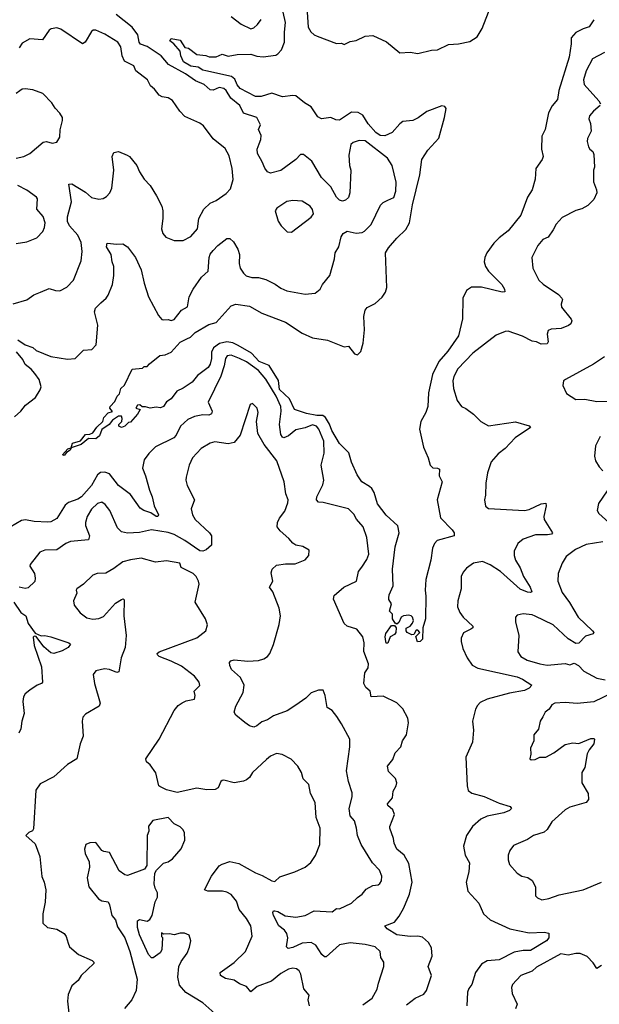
# Model space of a CAD drawing. Extents: x 2057697 to 2160550, y 827490 to 1016834.
# Tile 360 of 509: x 2091628 to 2095482, y 966224 to 972764. Entities that reach past the tile are written whole.
import ezdxf

# ---------------------------------------------------------------- set-up
doc = ezdxf.new("R2010")
doc.units = 0

msp = doc.modelspace()

# ---------------------------------------------------------------- linework, layer by layer
at = {"layer": '0CON20XD'}
for points in [[(2093540, 972815), (2093545.8, 972715), (2093564.3, 972684.3), (2093585, 972663.8), (2093605, 972654), (2093735, 972606.7), (2093768.3, 972608.3), (2093785, 972600), (2093825, 972620), (2093865, 972626.7), (2093925, 972655.7), (2093975, 972660), (2094067.6, 972617.6), (2094155, 972544.2), (2094225, 972548.8), (2094275, 972538.9), (2094365, 972562.9), (2094405, 972564.4), (2094479.4, 972600.6), (2094545, 972603.8), (2094620.8, 972619.2), (2094669.3, 972650.7), (2094702.1, 972705), (2094786.7, 972925)], [(2091615, 970636.9), (2091665, 970604.4), (2091715, 970587.8), (2091737.7, 970567.7), (2091835, 970527.3), (2091945, 970508.5), (2091996.7, 970515), (2092051.7, 970568.3), (2092107, 970573), (2092135.9, 970604.1), (2092148.8, 970735), (2092125.7, 970825), (2092131.4, 970848.6), (2092167.3, 970882.7), (2092202.9, 970915), (2092215.4, 970934.6), (2092245.4, 971005), (2092254.5, 971065), (2092253.3, 971125), (2092242.5, 971155), (2092235.6, 971205), (2092204.6, 971255), (2092209.3, 971280.7), (2092275, 971273.3), (2092315, 971276), (2092345, 971256.2), (2092397.1, 971185), (2092435, 971103.8), (2092455.5, 971015), (2092485, 970923.8), (2092550.3, 970800.3), (2092574.1, 970774.1), (2092585, 970770), (2092615, 970773.8), (2092635, 970766.7), (2092655, 970774), (2092704.4, 970835.6), (2092743, 970857), (2092755.4, 970924.6), (2092782.5, 970975), (2092837.8, 971055), (2092882.2, 971095), (2092888.4, 971185), (2092895, 971206.9), (2092915, 971231.8), (2092945, 971263.8), (2093005, 971310.6), (2093025, 971310.5), (2093049.7, 971289.7), (2093079.4, 971239.4), (2093090, 971205), (2093088.2, 971145), (2093093.8, 971115), (2093115, 971080.8), (2093133.8, 971063.8), (2093172, 971052), (2093215, 971051.1), (2093265, 971038.9), (2093327.4, 971007.4), (2093365, 970980.8), (2093405, 970964.2), (2093525, 970942), (2093592.3, 970947.7), (2093625.8, 970974.2), (2093641.2, 971005), (2093690, 971065), (2093721.4, 971175), (2093726.2, 971215), (2093749.4, 971255), (2093765, 971322.5), (2093778.8, 971345), (2093805, 971358.8), (2093865, 971347.5), (2093905, 971352), (2093920.3, 971359.7), (2093965, 971403.3), (2094026.6, 971533.4), (2094045, 971550.8), (2094076.2, 971566.2), (2094115, 971584), (2094128.6, 971625), (2094130, 971685), (2094103.8, 971795), (2094074.2, 971844.2), (2093925, 971958.8), (2093885, 971962), (2093845, 971949.4), (2093829.4, 971935), (2093815.6, 971865), (2093820.6, 971795), (2093828.9, 971765), (2093823.6, 971613.6), (2093815, 971583.3), (2093795, 971566.7), (2093775, 971560), (2093755, 971566.7), (2093735, 971586.7), (2093695.7, 971655), (2093635.5, 971715.5), (2093570, 971825), (2093515, 971869.2), (2093495, 971868), (2093464.3, 971835), (2093365, 971763.1), (2093295.8, 971744.2), (2093275, 971753.3), (2093257.3, 971777.3), (2093240.7, 971820.7), (2093209.2, 971875), (2093207.1, 971905), (2093220.6, 971939.4), (2093231.4, 971968.6), (2093233.2, 971995), (2093216.7, 972035), (2093228.5, 972065), (2093204.5, 972114.5), (2093115, 972144), (2093092.2, 972195), (2093032.2, 972242.2), (2093000, 972295), (2092985, 972308.2), (2092955, 972313.6), (2092915, 972295.5), (2092895, 972299.5), (2092855.7, 972335), (2092797.7, 972357.7), (2092731.5, 972405), (2092616.5, 972466.5), (2092568.1, 972525), (2092475, 972586.2), (2092431.8, 972601.8), (2092422.7, 972615), (2092414.1, 972665), (2092376.7, 972715), (2092268.6, 972798.6)], [(2095445, 972764.6), (2095413.4, 972716.6), (2095375, 972704.6), (2095325, 972678.9), (2095294.4, 972644.4), (2095294.6, 972605), (2095281.4, 972515), (2095211.8, 972295), (2095204.4, 972235), (2095168.3, 972191.7), (2095144.3, 972145), (2095121.4, 972035), (2095099.8, 971990.2), (2095096.7, 971905), (2095109.2, 971855), (2095102, 971835), (2095060, 971775), (2095054.5, 971705.5), (2095036.2, 971633.8), (2095005, 971586.2), (2094958.9, 971465), (2094875, 971360.9), (2094815, 971316.2), (2094780.3, 971279.7), (2094733.2, 971215), (2094720.4, 971185), (2094716.8, 971155), (2094724.7, 971124.7), (2094744.5, 971095), (2094833.1, 971005), (2094851.4, 970975), (2094853.3, 970956.7), (2094835.7, 970954.3), (2094697.8, 970987.8), (2094632.4, 970987.6), (2094598.1, 970965), (2094574.6, 970915), (2094572.8, 970777.2), (2094545, 970663.8), (2094475, 970563.3), (2094415, 970494.4), (2094373.3, 970406.7), (2094346.2, 970285), (2094342.5, 970195), (2094327.5, 970155), (2094293.9, 970096.1), (2094286.5, 970045), (2094311.9, 969925), (2094344, 969855), (2094356.2, 969805), (2094375, 969788), (2094406.1, 969786.1), (2094418, 969778), (2094416.2, 969735), (2094435.8, 969695), (2094404.2, 969574.2), (2094425.5, 969455.5), (2094503.8, 969375), (2094516.7, 969355), (2094517.5, 969335), (2094404.5, 969305.5), (2094385.8, 969285), (2094372.9, 969255), (2094361.9, 969175), (2094328.1, 969045), (2094323.1, 968975), (2094328.2, 968935), (2094326.9, 968785), (2094309.2, 968725), (2094305, 968650), (2094290, 968635), (2094273, 968633), (2094262.5, 968667.5), (2094287.5, 968695), (2094275, 968710), (2094265, 968710), (2094248.3, 968681.7), (2094235, 968677.5), (2094205, 968693.3), (2094196.7, 968705), (2094196.4, 968723.6), (2094223, 968737), (2094240, 968755), (2094247, 968773), (2094240, 968795), (2094230, 968805), (2094215, 968810), (2094180, 968805), (2094163.8, 968795), (2094149.5, 968760.5), (2094135, 968750), (2094123.3, 968755), (2094107.1, 968785), (2094106.1, 968816.1), (2094086.7, 968835), (2094100, 968885), (2094083, 968913), (2094082.5, 968925), (2094084, 968945), (2094110, 969005), (2094105.7, 969115), (2094125, 969263.3), (2094151.3, 969355), (2094143, 969403), (2094065, 969474.3), (2094007.6, 969547.6), (2093984.7, 969624.7), (2093969.5, 969649.5), (2093954.7, 969664.7), (2093902.5, 969695), (2093871.4, 969741.4), (2093835, 969825.5), (2093816.7, 969886.7), (2093755, 969950), (2093703.3, 970035), (2093688.1, 970078.1), (2093661.9, 970121.9), (2093644.3, 970134.3), (2093602.5, 970135), (2093535, 970148.7), (2093454.6, 970175), (2093421.4, 970245), (2093355, 970308.4), (2093347.9, 970367.9), (2093287, 970467), (2093219.7, 970495), (2093169.1, 970549.1), (2093081, 970601), (2093045, 970618.1), (2093005, 970624.4), (2092956.9, 970613.1), (2092916.6, 970585), (2092902.8, 970555), (2092903.6, 970515), (2092895, 970476.7), (2092880.5, 970455), (2092810, 970400), (2092775, 970356.2), (2092715, 970316.2), (2092672.1, 970297.9), (2092635, 970246.2), (2092604.3, 970225.7), (2092583.9, 970196.1), (2092565, 970186.7), (2092535, 970190), (2092495, 970183.8), (2092465, 970193.3), (2092442.5, 970192.5), (2092426.7, 970206.7), (2092412.5, 970205), (2092400, 970185), (2092430, 970175), (2092412.5, 970145), (2092365, 970090), (2092351.7, 970088.3), (2092327.5, 970065), (2092305, 970056.2), (2092287.5, 970065), (2092287.5, 970075), (2092307.5, 970095), (2092310, 970115), (2092305, 970130), (2092285, 970130), (2092246.2, 970105), (2092223.8, 970076.2), (2092175, 970042.9), (2092159.7, 970000.3), (2092135, 969980), (2092085, 969982.9), (2092036.3, 969943.7), (2091970, 969920), (2091963.8, 969905), (2091940, 969890), (2091925, 969869.2), (2091912.5, 969875), (2091948.8, 969915), (2091970, 969920), (2091979.5, 969950.5), (2092033.3, 969966.7), (2092065, 970008.1), (2092095, 970010.8), (2092115, 970020.8), (2092141.1, 970058.9), (2092181.2, 970095), (2092187.3, 970122.7), (2092217, 970153), (2092245, 970162.5), (2092227.5, 970185), (2092230, 970195), (2092260.7, 970229.3), (2092276.4, 970263.6), (2092290.7, 970279.3), (2092300, 970315), (2092325, 970337.5), (2092377, 970443), (2092445, 970450), (2092455, 970460), (2092475, 970460), (2092490.7, 970479.3), (2092560, 970535), (2092595, 970538.6), (2092635, 970555.5), (2092695, 970623.1), (2092738.8, 970645), (2092764.2, 970655.8), (2092795, 970685.8), (2092885, 970740.5), (2092935, 970752.5), (2093035, 970864), (2093065.8, 970874.2), (2093155, 970860.6), (2093238, 970815), (2093396.4, 970756.4), (2093505, 970682.7), (2093575, 970650.6), (2093675, 970635.5), (2093785, 970590.8), (2093815, 970595.8), (2093853.9, 970543.9), (2093875, 970539.2), (2093895, 970561.2), (2093912.7, 970615), (2093921.5, 970705), (2093916.8, 970793.2), (2093924.4, 970835), (2093937.4, 970852.6), (2093990.5, 970879.5), (2094038.9, 970921.1), (2094060.6, 970955), (2094070, 970985), (2094060, 971215), (2094080.9, 971249.1), (2094135, 971312.5), (2094195, 971371.1), (2094219.7, 971415), (2094239.4, 971535), (2094289.4, 971735), (2094301.3, 971835), (2094341.5, 971898.5), (2094415, 971978.1), (2094452.5, 972115), (2094462.5, 972175), (2094455, 972187.5), (2094435, 972192.5), (2094335, 972153.8), (2094277.3, 972112.7), (2094240.8, 972095), (2094175, 972087.2), (2094155, 972073.6), (2094105, 972015.7), (2094055, 971993.1), (2094025, 971994.2), (2093995, 972014.9), (2093945, 972072.6), (2093910, 972130), (2093878.3, 972148.3), (2093835, 972149.8), (2093755, 972096.9), (2093729.2, 972099.2), (2093695.6, 972115.6), (2093635, 972105.6), (2093610.1, 972120.1), (2093566.1, 972186.1), (2093522.1, 972212.1), (2093465, 972258.1), (2093445, 972261.4), (2093375, 972252), (2093305, 972277.1), (2093234.6, 972254.6), (2093195, 972254.6), (2093095, 972307.8), (2093075, 972331.4), (2093058.4, 972368.4), (2093036.1, 972386.1), (2092865, 972423.7), (2092845, 972428.4), (2092815, 972449.2), (2092765.8, 972455), (2092718, 972485), (2092699.4, 972525), (2092694, 972555), (2092654, 972605), (2092625.7, 972625), (2092635, 972640.6), (2092695, 972628), (2092725, 972580), (2092750, 972575), (2092805, 972532.5), (2092865, 972526.7), (2092887, 972517), (2092935, 972516.7), (2092975, 972536), (2093015, 972521.2), (2093075, 972533.8), (2093165, 972534.5), (2093205, 972521.2), (2093247.9, 972517.9), (2093330.2, 972529.8), (2093345, 972538.2), (2093367.8, 972565), (2093388.1, 972615), (2093387.8, 972682.2), (2093395.7, 972745), (2093379.8, 972815)], [(2093035, 972785.4), (2093100, 972735), (2093164.4, 972704.4), (2093185, 972711.4), (2093208.3, 972731.7), (2093232.5, 972765)], [(2091766.7, 970955), (2091825, 970978), (2091865.8, 970965.8), (2091895, 970964.3), (2091941.3, 970988.7), (2091985.6, 971035), (2092037, 971163), (2092042.9, 971225), (2092036.4, 971285), (2092015, 971333.1), (2091959.1, 971395), (2091945.3, 971425), (2091946.4, 971455), (2091973.3, 971555), (2091955, 971672.5), (2091975, 971674), (2092065, 971618.5), (2092105, 971584.5), (2092155, 971572.9), (2092184.2, 971575.8), (2092205, 971589.2), (2092226.9, 971615), (2092240.5, 971645), (2092254.4, 971765), (2092244, 971855), (2092255, 971882.5), (2092285, 971888), (2092343.3, 971865), (2092358.8, 971855), (2092407.5, 971795), (2092424.3, 971755), (2092456, 971705), (2092495, 971663.8), (2092538.8, 971595), (2092573.8, 971525), (2092580.8, 971495), (2092580.6, 971445), (2092571.4, 971375), (2092579.2, 971345), (2092599.1, 971319.1), (2092655, 971297.1), (2092715, 971298.1), (2092766.7, 971323.3), (2092810.6, 971375), (2092819.2, 971445), (2092852, 971505), (2092894, 971545), (2092935, 971564.3), (2093000.3, 971609.7), (2093029.1, 971640.9), (2093046.8, 971703.2), (2093041.5, 971775), (2093020.6, 971860.6), (2092995, 971910), (2092915, 971972.2), (2092850.2, 972060.2), (2092825, 972077.5), (2092725, 972120.5), (2092693.3, 972156.7), (2092645, 972228.6), (2092615, 972246.5), (2092575, 972251.8), (2092555, 972263.3), (2092523.6, 972303.6), (2092498.6, 972325), (2092478, 972365), (2092401.2, 972425), (2092387, 972457), (2092325, 972490), (2092309.6, 972525), (2092300, 972585), (2092280.8, 972615), (2092195, 972668.6), (2092135, 972696), (2092116.1, 972693.9), (2092106.7, 972685), (2092063.8, 972615), (2092045, 972604), (2091900.9, 972700.9), (2091875, 972710.4), (2091837.1, 972702.9), (2091824.2, 972695.8), (2091780.3, 972629.7), (2091695, 972637.8), (2091645, 972608.6), (2091625, 972576.7)], [(2095515, 972545.7), (2095435.5, 972504.5), (2095394.5, 972425), (2095376.9, 972365), (2095380, 972335), (2095478.1, 972225), (2095489.4, 972205)], [(2091605, 971845.6), (2091656.7, 971855), (2091696.2, 971875), (2091785, 971952), (2091805.9, 971955.9), (2091845, 971944), (2091875, 971951.2), (2091895.7, 971985), (2091897.9, 972032.1), (2091913.3, 972095), (2091912.5, 972115), (2091894.1, 972144.1), (2091865, 972176.2), (2091843, 972213), (2091781.2, 972275), (2091715, 972298.6), (2091665, 972306.2), (2091645, 972303.8), (2091628.7, 972291.3), (2091605, 972274.4)], [(2095487.1, 972195), (2095442.8, 972157.2), (2095417.1, 972125), (2095412.9, 972105), (2095422.9, 972075), (2095427.1, 972025), (2095404, 971975), (2095401.2, 971955), (2095409.3, 971919.3), (2095417.5, 971905), (2095438.8, 971888.8), (2095445, 971870), (2095448.8, 971785), (2095443.3, 971765), (2095442.3, 971687.7), (2095463.8, 971635), (2095464.2, 971615), (2095445, 971571.2), (2095405, 971530), (2095365, 971507.8), (2095325, 971498.1), (2095235, 971450.6), (2095193.9, 971406.1), (2095175, 971368), (2095140.9, 971319.1), (2095105, 971303.8), (2095072, 971265), (2095033.3, 971185), (2095040, 971115), (2095078.8, 971035), (2095107.5, 971007.5), (2095210, 970940), (2095233.1, 970915), (2095236.7, 970905), (2095228.1, 970875), (2095229.4, 970855), (2095294, 970775), (2095298, 970765), (2095291.2, 970745), (2095277.5, 970732.5), (2095227.2, 970712.8), (2095161.9, 970708.1), (2095140.5, 970699.5), (2095134.2, 970675.8), (2095141.2, 970625), (2095135, 970611.2), (2095095, 970610), (2095065, 970625.6), (2095035, 970628.9), (2094971.9, 970661.9), (2094875, 970695.7), (2094855, 970694.2), (2094795, 970669.2), (2094640.8, 970549.2), (2094540.5, 970445), (2094515, 970393.8), (2094508.2, 970365), (2094511.5, 970315), (2094535.8, 970235), (2094565, 970196), (2094595, 970182), (2094644, 970145), (2094693.8, 970095), (2094745, 970067.8), (2094925, 970092.2), (2095015, 970067.1), (2095023.3, 970055), (2094921.9, 969988.1), (2094855, 969916.7), (2094808.3, 969881.7), (2094762.1, 969827.9), (2094737.5, 969755), (2094727.5, 969685), (2094724.4, 969605.6), (2094717.5, 969575), (2094725, 969533.3), (2094745, 969516.7), (2094985, 969505.4), (2095015, 969510), (2095095, 969548.9), (2095125, 969553.3), (2095128.9, 969535), (2095113.3, 969465), (2095115.5, 969445), (2095170, 969355), (2095163, 969347), (2095136.8, 969343.2), (2095056.9, 969343.1), (2094975.4, 969314.6), (2094940.6, 969285), (2094916.5, 969235), (2094915.5, 969205), (2094924.5, 969175), (2094955, 969124), (2094976.4, 969065), (2095021.9, 968995), (2095033.3, 968965), (2095025, 968960), (2095005, 968961.8), (2094955, 968982.2), (2094825, 969100), (2094755, 969143.2), (2094705, 969165.6), (2094646.2, 969153.8), (2094598.9, 969121.1), (2094577.5, 969095), (2094564.2, 969065), (2094564.2, 968985), (2094540, 968905), (2094539.2, 968865), (2094555, 968826.7), (2094577.5, 968795), (2094641.2, 968735), (2094640, 968725), (2094627, 968717), (2094577.7, 968692.3), (2094563, 968657), (2094562, 968635), (2094575, 968587.5), (2094602.5, 968525), (2094636.4, 968476.4), (2094675, 968456.5), (2094935, 968398.8), (2094970, 968385), (2095032.5, 968345), (2095016.2, 968325), (2094985, 968308.5), (2094885, 968291.6), (2094735, 968250.4), (2094690, 968230), (2094671.4, 968208.6), (2094659.4, 968185), (2094638.1, 968105), (2094645.7, 968045), (2094638.5, 967965), (2094593.5, 967865), (2094602.1, 967675), (2094610, 967645), (2094635, 967626.2), (2094715, 967605.4), (2094815, 967560), (2094887.9, 967537.9), (2094898.8, 967525), (2094885, 967510.8), (2094846.7, 967495), (2094735, 967474.5), (2094694, 967455), (2094638.6, 967405), (2094597.8, 967345), (2094578.1, 967275), (2094588.6, 967215), (2094619.5, 967165), (2094614.4, 967105), (2094595.6, 967035), (2094606.7, 966975), (2094680, 966895), (2094712.5, 966825), (2094756.2, 966785), (2094885.8, 966725.8), (2095015, 966700), (2095113.9, 966703.9), (2095146.2, 966696.2), (2095146.7, 966665), (2095130, 966645), (2095025, 966581.6), (2094975, 966581.5), (2094915, 966570.4), (2094815, 966518.7), (2094735, 966512.8), (2094699.2, 966490.8), (2094658.1, 966435), (2094634.3, 966355.7), (2094615, 966330), (2094605.6, 966305), (2094600, 966215)], [(2091605, 971278.8), (2091675, 971290), (2091742, 971315), (2091782.1, 971357.9), (2091794.2, 971385), (2091797.5, 971415), (2091785, 971456.7), (2091742.5, 971505), (2091746.1, 971573.9), (2091740, 971585), (2091675, 971631.2), (2091615, 971663.8)], [(2093435, 971352.5), (2093565, 971452), (2093580.8, 971475), (2093575, 971503.3), (2093559.2, 971525), (2093505, 971558.6), (2093445, 971564), (2093405, 971557.1), (2093338.3, 971511.7), (2093327.5, 971495), (2093346.1, 971426.1), (2093366.7, 971395), (2093406.4, 971356.4), (2093435, 971352.5)], [(2091585, 970877.5), (2091675, 970903.8), (2091722.3, 970937.7), (2091766.7, 970955)], [(2093333.8, 970263.8), (2093265, 970376.2), (2093215, 970433.5), (2093135, 970491.6), (2093088.9, 970515), (2093035, 970535.8), (2093008.4, 970531.6), (2092997.5, 970515), (2092987.9, 970465), (2092964.3, 970395.7), (2092881.4, 970225), (2092906.7, 970165), (2092904.4, 970145.6), (2092885, 970138.1), (2092845, 970140.5), (2092790.2, 970129.8), (2092745, 970109.4), (2092696.7, 970065), (2092669.5, 970005), (2092653.9, 969986.1), (2092532.1, 969927.9), (2092486.3, 969883.7), (2092455, 969841.2), (2092444.5, 969785), (2092465.6, 969735), (2092490.3, 969639.7), (2092508.5, 969595), (2092521.1, 969535), (2092550.6, 969475), (2092546, 969465), (2092535, 969464), (2092499.4, 969489.4), (2092453.8, 969503.8), (2092428.8, 969518.8), (2092365, 969610.9), (2092285, 969670), (2092225, 969747.3), (2092195, 969760), (2092165, 969755.9), (2092145, 969741.8), (2092105, 969671.3), (2092038.2, 969595), (2092015, 969579.5), (2091952.1, 969557.9), (2091929.5, 969540.5), (2091875, 969451.5), (2091835, 969429.6), (2091815, 969425.9), (2091725, 969431.1), (2091667.7, 969442.3), (2091641.2, 969438.8), (2091565, 969394.6)], [(2091594.3, 970125.7), (2091636, 970165), (2091666.2, 970205), (2091732.5, 970255), (2091764.4, 970305), (2091770, 970325), (2091756.9, 970375), (2091728.7, 970415), (2091705, 970442.3), (2091664.3, 970474.3), (2091648.3, 970508.3), (2091607.4, 970557.4)], [(2095515.8, 970524.2), (2095442.7, 970477.3), (2095257.5, 970375), (2095243.8, 970365), (2095238, 970335), (2095262.3, 970282.3), (2095325, 970242), (2095385, 970243.8), (2095465, 970228), (2095550.7, 970230.7)], [(2094198.7, 966221.3), (2094256.2, 966265), (2094315, 966290.6), (2094332.1, 966315), (2094366.1, 966415), (2094343.1, 966475), (2094370.8, 966545), (2094365, 966600), (2094346.4, 966635), (2094305, 966670.8), (2094275, 966677.9), (2094225, 966674.4), (2094136.5, 966686.5), (2094071.2, 966725), (2094056.7, 966745), (2094119.2, 966770.8), (2094150.9, 966809.1), (2094182.4, 966865), (2094219.5, 966955), (2094237.3, 967035), (2094215, 967159.4), (2094184.7, 967215), (2094136.4, 967255), (2094118.2, 967295), (2094113.9, 967325), (2094089.7, 967395), (2094088.7, 967405), (2094119.5, 967485), (2094108.5, 967515), (2094075.7, 967545), (2094074.3, 967555), (2094106.4, 967595), (2094110.9, 967639.1), (2094131.1, 967675), (2094135.3, 967695), (2094126.2, 967725), (2094080.8, 967770.8), (2094073.5, 967805), (2094109.7, 967850.3), (2094124.4, 967895), (2094163.1, 967935), (2094172.9, 967975), (2094200, 968015), (2094211.9, 968095), (2094207.9, 968125), (2094175, 968186.7), (2094135, 968226.6), (2094045, 968270.6), (2093965, 968267.5), (2093957.8, 968305), (2093928.9, 968328.9), (2093915.6, 968355), (2093923.1, 968425), (2093945, 968460), (2093948.1, 968485), (2093916.8, 968566.8), (2093918.8, 968625), (2093908.8, 968665), (2093869.2, 968715), (2093805, 968735.4), (2093785, 968753.4), (2093713.8, 968916.2), (2093719.3, 968940.8), (2093784, 968995), (2093867.5, 969035), (2093880.5, 969099.5), (2093903, 969127), (2093935, 969178.8), (2093948.6, 969215), (2093936.7, 969325), (2093911.4, 969395), (2093867.4, 969447.4), (2093849.3, 969479.3), (2093815, 969515.5), (2093645, 969557.6), (2093615, 969559.5), (2093601.8, 969575), (2093602.9, 969595), (2093644.4, 969675), (2093649.4, 969705), (2093631.4, 969805), (2093652.5, 969885), (2093650.8, 969965), (2093616.4, 970045), (2093601.5, 970065), (2093575, 970073.8), (2093525, 970053.5), (2093465, 970040), (2093415, 970000.6), (2093385, 969988), (2093375, 969991.2), (2093365, 970010), (2093355.2, 970075), (2093366.5, 970165), (2093364.3, 970195), (2093333.8, 970263.8)], [(2093908.8, 966221.2), (2093972.5, 966265), (2094005.5, 966324.5), (2094012.5, 966365), (2094049.4, 966475), (2094049.4, 966505), (2094030, 966535), (2094025, 966575.8), (2093991.2, 966605), (2093925, 966622.5), (2093825, 966632.1), (2093755, 966619.1), (2093665, 966539.2), (2093655, 966540), (2093635.8, 966555), (2093597.6, 966617.6), (2093565, 966635.5), (2093505, 966630.3), (2093445, 966600.5), (2093412.5, 966595), (2093402.5, 966605), (2093410, 966665), (2093403.8, 966695), (2093387.7, 966717.7), (2093351.3, 966745), (2093315.6, 966815), (2093310.8, 966835), (2093315.9, 966844.1), (2093324.4, 966845.6), (2093345, 966840), (2093392.3, 966812.3), (2093465, 966802.5), (2093526.6, 966813.4), (2093585, 966845.5), (2093705, 966839.1), (2093735, 966860), (2093755, 966858), (2093835, 966896.2), (2093875, 966933.8), (2093905, 966956.7), (2093931.7, 966988.3), (2093975, 967012.5), (2094011.7, 967018.3), (2094023, 967027), (2094032.5, 967045), (2094036.2, 967075), (2094020, 967115), (2093974, 967165), (2093898.6, 967285), (2093873.1, 967345), (2093867.5, 967395), (2093853.2, 967443.2), (2093825.7, 967475.7), (2093818.5, 967525), (2093837.6, 967602.4), (2093838.3, 967628.3), (2093814.3, 967705), (2093801.4, 967775), (2093822.5, 967935), (2093822, 967985), (2093768.3, 968088.3), (2093737.1, 968135), (2093705, 968175.7), (2093671.9, 968195), (2093660, 968275), (2093645, 968310), (2093615, 968310), (2093565, 968292.5), (2093531.3, 968258.7), (2093465, 968211.4), (2093406.7, 968173.3), (2093315, 968140), (2093275, 968114.5), (2093238.5, 968101.5), (2093205, 968072.9), (2093185, 968065.4), (2093156.4, 968075), (2093125, 968096.1), (2093065.9, 968145), (2093053.3, 968165), (2093064.3, 968204.3), (2093113.3, 968295), (2093121.5, 968345), (2093096.9, 968395), (2093037.4, 968447.4), (2093024.2, 968475), (2093022, 968495), (2093031.2, 968505), (2093055, 968512.7), (2093145, 968504.5), (2093215, 968508.2), (2093251.1, 968518.9), (2093275, 968534.3), (2093291.9, 968555), (2093315, 968613.3), (2093353.7, 968746.3), (2093361.5, 968805), (2093352.5, 968855), (2093311.5, 968965), (2093290, 968995), (2093312, 969035), (2093299.5, 969089.5), (2093306.2, 969115), (2093335, 969141.2), (2093395, 969150), (2093459.3, 969150.7), (2093525, 969177.5), (2093550, 969205), (2093551.7, 969241.7), (2093510, 969265), (2093465, 969273.3), (2093445, 969286.7), (2093418.3, 969318.3), (2093358.8, 969368.8), (2093340.8, 969395), (2093341.4, 969425), (2093355, 969453.8), (2093390.9, 969499.1), (2093411.1, 969555), (2093412.5, 969575), (2093397.1, 969615), (2093386.2, 969695), (2093336.7, 969835), (2093252.5, 969942.5), (2093211.5, 970015), (2093202.5, 970095), (2093213.8, 970155), (2093206.7, 970185), (2093176.1, 970216.1), (2093160.8, 970209.2), (2093094.3, 970005), (2093053.5, 969956.5), (2093015, 969947.5)], [(2095488, 969995), (2095456.1, 969933.9), (2095448.8, 969865), (2095456, 969835), (2095481.2, 969795), (2095505, 969768.8)], [(2093015, 969947.5), (2092925, 969960.6), (2092895, 969951.1), (2092835, 969915.6), (2092776.7, 969855), (2092755.9, 969805.9), (2092734.2, 969725), (2092732.5, 969705), (2092741.3, 969671.3), (2092791.4, 969575), (2092769.2, 969515), (2092777.1, 969475), (2092795.7, 969445), (2092889.2, 969355), (2092902.5, 969335), (2092903.8, 969275), (2092867, 969243), (2092845.5, 969234.5), (2092825, 969235.6), (2092725.9, 969305.9), (2092655, 969344.7), (2092615, 969359.2), (2092505, 969376.8), (2092425, 969358.2), (2092345, 969354.7), (2092305, 969361.8), (2092278.6, 969388.6), (2092226.7, 969503.3), (2092195.7, 969545), (2092175, 969559.4), (2092145, 969551.4), (2092105, 969512.5), (2092076.7, 969465), (2092065.6, 969425), (2092065.6, 969405), (2092091.8, 969335), (2092085, 969308.6), (2091965, 969299.3), (2091934.3, 969285), (2091875, 969242.2), (2091795, 969241.4), (2091762.6, 969227.4), (2091698, 969145), (2091695.8, 969135), (2091727.5, 969085), (2091732, 969055), (2091728.3, 969031.7), (2091685, 968991.1), (2091665, 968986.7), (2091625, 968994.3)], [(2095534.5, 969635.5), (2095475, 969550), (2095468, 969505), (2095478.8, 969485), (2095545.3, 969425.3)], [(2095505, 969297.1), (2095395, 969279.4), (2095322.9, 969245), (2095260.2, 969199.8), (2095234, 969155), (2095207.1, 969085), (2095205.6, 969035), (2095235, 968960), (2095283.5, 968893.5), (2095341.5, 968795), (2095435.8, 968705), (2095444, 968695), (2095441.2, 968685), (2095389.4, 968670.6), (2095345, 968624.2), (2095325, 968620), (2095275, 968652.9), (2095174.7, 968744.7), (2095055, 968802.2), (2095035, 968810.5), (2094975, 968818.6), (2094935, 968810), (2094923.8, 968795), (2094924, 968765), (2094946.9, 968675), (2094940.6, 968565), (2094960, 968535), (2095000.8, 968510.8), (2095085, 968485.5), (2095135, 968477.8), (2095255, 968488.1), (2095285, 968480), (2095315, 968490.8), (2095344, 968475), (2095377.5, 968437.5), (2095465, 968391.4), (2095520.3, 968380.3)], [(2092707.5, 968227.5), (2092735, 968240), (2092789.3, 968250.7), (2092793.8, 968275), (2092788, 968305), (2092825, 968342.5), (2092821.2, 968365), (2092791.2, 968405), (2092705, 968470), (2092635, 968504.2), (2092555, 968533.8), (2092543.3, 968545), (2092542.5, 968555), (2092555, 968566.2), (2092805, 968657.5), (2092866.2, 968705), (2092876, 968745), (2092863.8, 968785), (2092794.2, 968895), (2092821.9, 969015), (2092817.8, 969035), (2092801.5, 969065), (2092782.2, 969085), (2092702, 969125), (2092692.5, 969155), (2092605, 969170.6), (2092531.7, 969161.7), (2092435, 969186.9), (2092364.4, 969175.6), (2092315, 969162.9), (2092255, 969118.8), (2092201.1, 969088.9), (2092143.3, 969086.7), (2092115, 969074.3), (2092051.9, 969015), (2092007.5, 968985), (2092002.9, 968975), (2092007.1, 968955), (2091986.9, 968905), (2091991.4, 968875), (2092029.2, 968825), (2092075, 968791.9), (2092115, 968782.2), (2092155, 968787.1), (2092185, 968800), (2092265, 968888.8), (2092305, 968913.3), (2092316.7, 968916.7), (2092321.7, 968911.7), (2092321.2, 968805), (2092336.2, 968675), (2092329.2, 968595), (2092303.8, 968525), (2092287.1, 968432.9), (2092275, 968428), (2092225, 968449.2), (2092192.3, 968452.3), (2092135, 968440), (2092116, 968415), (2092125.7, 968355), (2092164.2, 968225), (2092156.2, 968205), (2092065, 968152.5), (2092048.3, 968131.7), (2092044.6, 968105.4), (2092051.1, 968005), (2092029.2, 967955), (2092008, 967855), (2091945, 967818), (2091854.3, 967735.7), (2091765, 967688.8), (2091735, 967647.5), (2091719.3, 967390.7), (2091713, 967377), (2091690, 967365), (2091670, 967345), (2091730.5, 967290.5), (2091761.9, 967205), (2091776.4, 967073.6), (2091792, 967035), (2091802, 966985), (2091798.3, 966901.7), (2091781.2, 966825), (2091782.7, 966762.7), (2091812.5, 966735), (2091875, 966724.2), (2091924.3, 966694.3), (2091936.2, 966675), (2091949.8, 966629.8), (2091960, 966605), (2092018.8, 966555), (2092110, 966515), (2092122, 966505), (2092122, 966495), (2092036.2, 966415), (2092017, 966383), (2091975, 966347.5), (2091951.1, 966288.9), (2091945.4, 966245), (2091957.9, 966145)], [(2091590, 968895), (2091635, 968827.5), (2091670, 968805), (2091684.6, 968754.6), (2091730, 968690), (2091771.7, 968671.7), (2091795, 968673.8), (2091835, 968665.8), (2091955.5, 968625.5), (2091965.9, 968615.9), (2091950.8, 968595), (2091911.7, 968571.7), (2091855, 968553.6), (2091835, 968558.8), (2091789.4, 968599.4), (2091736.7, 968666.7), (2091725, 968670), (2091717.5, 968662.5), (2091725, 968607.5), (2091773.1, 968465), (2091779.2, 968365), (2091773.3, 968355), (2091745, 968344.2), (2091695, 968312), (2091665, 968286.2), (2091653.4, 968266.6), (2091648.6, 968235), (2091658.6, 968155), (2091642.5, 968105), (2091635.8, 968055), (2091623.3, 968025)], [(2094075, 968623.3), (2094065, 968623.3), (2094062.5, 968635), (2094058.2, 968665), (2094062.8, 968687.2), (2094100.6, 968739.4), (2094120.7, 968740.7), (2094132, 968725), (2094128, 968695), (2094119.1, 968680.9), (2094090, 968665), (2094075, 968623.3)], [(2095565, 968290.8), (2095445, 968232.7), (2095335, 968221.5), (2095255, 968228.5), (2095185, 968224.3), (2095166.8, 968213.2), (2095147.5, 968185), (2095122, 968165), (2095105, 968133.8), (2095088, 968105), (2095077.5, 968052.5), (2095046.7, 968015), (2095046, 967975), (2095023.8, 967925), (2095026.7, 967885), (2095020, 967855), (2095028.3, 967848.3), (2095055, 967850), (2095085, 967866.7), (2095125, 967866), (2095178.8, 967895), (2095255, 967949.2), (2095305, 967962), (2095345.8, 967955.8), (2095425, 967989.2), (2095445, 967990), (2095450, 967985), (2095446, 967955), (2095413.8, 967915), (2095401.2, 967888.8), (2095385, 967797.5), (2095364.3, 967765), (2095365.7, 967695), (2095408.1, 967625), (2095410, 967585), (2095394.3, 967565.7), (2095286.5, 967533.5), (2095255, 967515.8), (2095165, 967435.8), (2095135.4, 967384.6), (2095115, 967367.5), (2095045, 967346), (2095005, 967318), (2094911.3, 967278.7), (2094886, 967245), (2094876, 967215), (2094876, 967185), (2094885, 967153.3), (2094935, 967096), (2094965.7, 967075.7), (2095006.8, 967066.8), (2095035.7, 967045.7), (2095056.2, 967005), (2095056.7, 966945), (2095070.8, 966930.8), (2095099.3, 966919.3), (2095145, 966926), (2095215, 966952), (2095375, 966985.6), (2095495, 967035.6)], [(2093555.6, 966215), (2093545.7, 966255), (2093552.5, 966285), (2093517.3, 966327.3), (2093497.8, 966425), (2093486.2, 966446.2), (2093469.1, 966459.1), (2093445, 966464.5), (2093415, 966457.3), (2093365, 966428), (2093302.1, 966377.9), (2093207.3, 966342.7), (2093165, 966307.5), (2093135, 966343.3), (2093089.5, 966359.5), (2093054.6, 966384.6), (2092996.5, 966396.5), (2092963.3, 966415), (2092961.2, 966435), (2093055, 966501.1), (2093129.2, 966575), (2093173, 966677), (2093165.6, 966745), (2093135.5, 966795), (2093088.1, 966855), (2093068.8, 966908.8), (2093035, 966953.3), (2093005, 966970), (2092975.4, 966975.4), (2092880, 966975), (2092856.2, 966985), (2092902.9, 967075), (2092955, 967143.8), (2092973.3, 967155), (2093025, 967172.5), (2093085, 967159.5), (2093195, 967098.2), (2093240.9, 967080.9), (2093305, 967044.2), (2093325, 967040), (2093358.3, 967071.7), (2093456.6, 967103.4), (2093525, 967135.8), (2093563.2, 967166.8), (2093595, 967213.3), (2093622.5, 967285), (2093625.5, 967395), (2093599.1, 967465), (2093593.3, 967565), (2093561.5, 967625), (2093550, 967685), (2093513, 967723), (2093502, 967765), (2093476.8, 967806.8), (2093432.3, 967852.3), (2093373.9, 967883.9), (2093335, 967891.2), (2093295, 967872), (2093268.8, 967851.2), (2093175, 967763.8), (2093155, 967731.2), (2093136.2, 967715), (2093115, 967705.7), (2093055, 967696), (2092985, 967713.8), (2092975, 967711.2), (2092965, 967703.3), (2092946.8, 967663.2), (2092928.3, 967651.7), (2092872.1, 967647.9), (2092805, 967660.5), (2092675, 967631.4), (2092605, 967647.8), (2092560, 967670), (2092554, 967675), (2092532.7, 967762.7), (2092496.2, 967815), (2092472, 967835), (2092467.5, 967855), (2092554.4, 967985.6), (2092655, 968176), (2092681.3, 968208.7), (2092707.5, 968227.5)], [(2092946.2, 966146.2), (2092845, 966233.1), (2092731.7, 966301.7), (2092691.6, 966351.6), (2092678.7, 966405), (2092685.6, 966474.4), (2092701.3, 966508.7), (2092742, 966565), (2092757.3, 966602.7), (2092766, 966645), (2092753.9, 966683.9), (2092723.6, 966696.4), (2092695, 966696.7), (2092655, 966686.2), (2092625, 966693.3), (2092585, 966690), (2092571.7, 966698.3), (2092570, 966675), (2092577.5, 966667.5), (2092573.3, 966585), (2092563, 966567), (2092515, 966532.5), (2092505, 966533.8), (2092485, 966554.3), (2092425.3, 966685.3), (2092412.5, 966735), (2092412.3, 966777.7), (2092425, 966786.7), (2092475, 966777.5), (2092493, 966787), (2092510, 966815), (2092528, 966905), (2092543.8, 966936.2), (2092543.8, 966965), (2092528, 966995), (2092522, 967025), (2092527.5, 967095), (2092537.5, 967115), (2092585, 967162.5), (2092615, 967171.2), (2092645, 967191.2), (2092702.3, 967257.7), (2092726.2, 967315), (2092723.8, 967365), (2092713.8, 967385), (2092695, 967403.8), (2092655, 967424), (2092615, 967464.3), (2092513.3, 967445), (2092485, 967407.5), (2092485.8, 967375), (2092475.7, 967345), (2092473.3, 967146.7), (2092458.8, 967121.2), (2092345, 967080), (2092326.2, 967085), (2092290.2, 967110.2), (2092225, 967233.3), (2092188.3, 967238.3), (2092175, 967246.2), (2092135, 967298.6), (2092094.2, 967295.8), (2092067.5, 967285), (2092058.8, 967255), (2092064, 967225), (2092090.7, 967170.7), (2092091.2, 967135), (2092076.7, 967065), (2092088.8, 967005), (2092152.5, 966925), (2092175, 966911.2), (2092216.2, 966905), (2092225.7, 966885), (2092240, 966815), (2092265.5, 966785), (2092278.7, 966738.7), (2092327.2, 966665), (2092360.3, 966575), (2092408.4, 966391.6), (2092403.1, 966315), (2092374.2, 966255), (2092324.4, 966195.6)], [(2095495, 966482.5), (2095465, 966462), (2095440.8, 966500.8), (2095400.8, 966540.8), (2095355, 966561.5), (2095325, 966562.5), (2095275, 966550.4), (2095225, 966558.8), (2095065, 966470), (2095034.6, 966445.4), (2094960, 966415), (2094904, 966355), (2094898, 966335), (2094902.5, 966295), (2094936, 966225), (2094924.2, 966195)]]:
    msp.add_lwpolyline(points, dxfattribs=at)

doc.saveas('drawing.dxf')
